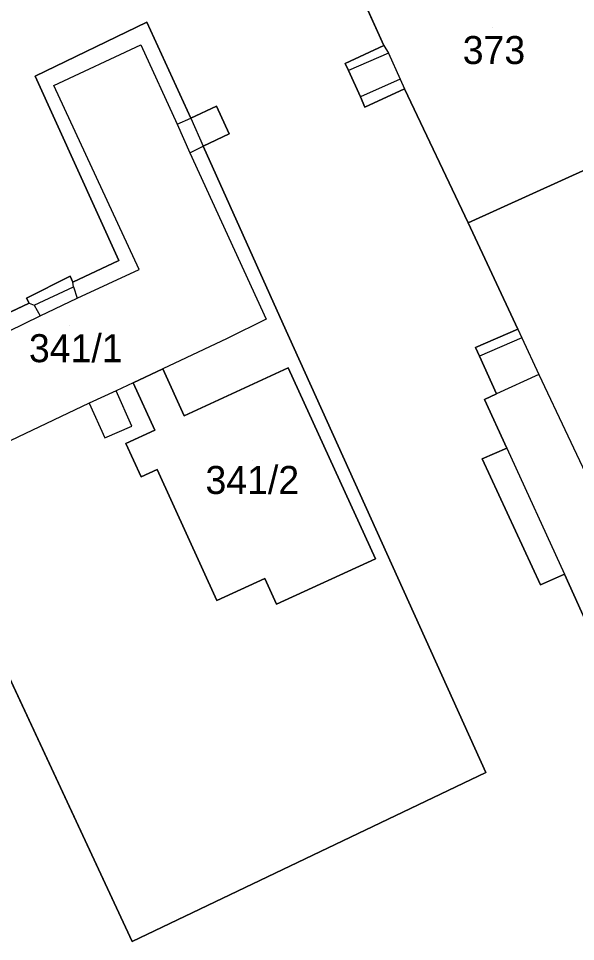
# Model space of a CAD drawing. Extents: x -264070 to -262271, y -1238894 to -1238141.
# Drawn here: x -263683.6 to -263643.8, y -1238716 to -1238650.1 of the extents above; entities that cross this region are included whole.
import ezdxf

# ---------------------------------------------------------------- set-up
doc = ezdxf.new("R2010")
doc.units = 0
for name, color, linetype in [('body_kn', 7, 'Continuous'), ('kladpar_druhypozemkov', 7, 'Continuous'), ('kladpar_hranice', 7, 'Continuous'), ('kladpar_parcelnecisla', 7, 'Continuous'), ('kladpar_plochy', 7, 'Continuous'), ('zappar_hrandruhpozemk', 7, 'Continuous')]:
    doc.layers.add(name, color=color, linetype=linetype)

msp = doc.modelspace()

# ---------------------------------------------------------------- linework, layer by layer
at = {"layer": 'body_kn'}
for p, q in [((-263674.4, -1238650.35), (-263674.4, -1238650.35)), ((-263674.84, -1238651.96), (-263674.84, -1238651.96)), ((-263657.46, -1238652.01), (-263657.46, -1238652.01)), ((-263657.46, -1238652.01), (-263657.46, -1238652.01)), ((-263657.14, -1238652.56), (-263657.14, -1238652.56)), ((-263660.23, -1238653.3), (-263660.23, -1238653.3)), ((-263682.37, -1238654.2), (-263682.37, -1238654.2)), ((-263659.99, -1238653.81), (-263659.99, -1238653.81)), ((-263681.04, -1238654.87), (-263681.04, -1238654.87)), ((-263656.29, -1238654.41), (-263656.29, -1238654.41)), ((-263655.98, -1238655.11), (-263655.98, -1238655.11)), ((-263659.13, -1238655.68), (-263659.13, -1238655.68)), ((-263669.43, -1238656.35), (-263669.43, -1238656.35)), ((-263658.83, -1238656.42), (-263658.83, -1238656.42)), ((-263671.26, -1238657.2), (-263671.26, -1238657.2)), ((-263671.26, -1238657.2), (-263671.26, -1238657.2)), ((-263672.23, -1238657.63), (-263672.23, -1238657.63)), ((-263672.23, -1238657.63), (-263672.23, -1238657.63)), ((-263668.52, -1238658.33), (-263668.52, -1238658.33)), ((-263670.37, -1238659.2), (-263670.37, -1238659.2)), ((-263671.32, -1238659.67), (-263671.32, -1238659.67)), ((-263651.44, -1238664.69), (-263651.44, -1238664.69)), ((-263676.39, -1238667.38), (-263676.39, -1238667.38)), ((-263676.39, -1238667.38), (-263676.39, -1238667.38)), ((-263674.95, -1238668), (-263674.95, -1238668)), ((-263679.88, -1238668.48), (-263679.88, -1238668.48)), ((-263679.68, -1238668.92), (-263679.68, -1238668.92)), ((-263679.64, -1238669.26), (-263679.64, -1238669.26)), ((-263682.99, -1238670.07), (-263682.99, -1238670.07)), ((-263682.81, -1238670.42), (-263682.81, -1238670.42)), ((-263682.81, -1238670.42), (-263682.81, -1238670.42)), ((-263682.45, -1238670.56), (-263682.45, -1238670.56)), ((-263679.38, -1238670.07), (-263679.38, -1238670.07)), ((-263679.38, -1238670.07), (-263679.38, -1238670.07)), ((-263682.03, -1238671.32), (-263682.03, -1238671.32)), ((-263682.03, -1238671.32), (-263682.03, -1238671.32)), ((-263665.88, -1238671.56), (-263665.88, -1238671.56)), ((-263664.65, -1238671.91), (-263664.65, -1238671.91)), ((-263647.9, -1238672.26), (-263647.9, -1238672.26)), ((-263647.9, -1238672.26), (-263647.9, -1238672.26)), ((-263668.67, -1238672.94), (-263668.67, -1238672.94)), ((-263647.61, -1238672.88), (-263647.61, -1238672.88)), ((-263647.61, -1238672.88), (-263647.61, -1238672.88)), ((-263650.91, -1238673.58), (-263650.91, -1238673.58)), ((-263650.64, -1238674.19), (-263650.64, -1238674.19)), ((-263673.26, -1238675.1), (-263673.26, -1238675.1)), ((-263664.29, -1238675.04), (-263664.29, -1238675.04)), ((-263646.39, -1238675.51), (-263646.39, -1238675.51)), ((-263675.38, -1238676.1), (-263675.38, -1238676.1)), ((-263675.38, -1238676.1), (-263675.38, -1238676.1)), ((-263676.6, -1238676.68), (-263676.6, -1238676.68)), ((-263676.6, -1238676.68), (-263676.6, -1238676.68)), ((-263650.28, -1238677.29), (-263650.28, -1238677.29)), ((-263649.42, -1238676.88), (-263649.42, -1238676.88)), ((-263678.53, -1238677.55), (-263678.53, -1238677.55)), ((-263678.53, -1238677.55), (-263678.53, -1238677.55)), ((-263671.73, -1238678.45), (-263671.73, -1238678.45)), ((-263675.48, -1238679.21), (-263675.48, -1238679.21)), ((-263673.83, -1238679.49), (-263673.83, -1238679.49)), ((-263677.4, -1238680.02), (-263677.4, -1238680.02)), ((-263675.89, -1238680.44), (-263675.89, -1238680.44)), ((-263648.68, -1238680.76), (-263648.68, -1238680.76)), ((-263648.68, -1238680.76), (-263648.68, -1238680.76)), ((-263650.44, -1238681.54), (-263650.44, -1238681.54)), ((-263673.66, -1238682.3), (-263673.66, -1238682.3)), ((-263674.8, -1238682.82), (-263674.8, -1238682.82)), ((-263658.06, -1238688.67), (-263658.06, -1238688.67)), ((-263644.56, -1238689.76), (-263644.56, -1238689.76)), ((-263665.96, -1238690.07), (-263665.96, -1238690.07)), ((-263646.28, -1238690.54), (-263646.28, -1238690.54)), ((-263669.39, -1238691.64), (-263669.39, -1238691.64)), ((-263665.13, -1238691.9), (-263665.13, -1238691.9)), ((-263650.18, -1238703.94), (-263650.18, -1238703.94)), ((-263675.44, -1238716), (-263675.44, -1238716))]:
    msp.add_line(p, q, dxfattribs=at)
at = {"layer": 'kladpar_druhypozemkov'}
for p, q in [((-263649.69, -1238650.76), (-263649.69, -1238650.76)), ((-263679.91, -1238672.04), (-263679.91, -1238672.04)), ((-263666.85, -1238681.67), (-263666.85, -1238681.67))]:
    msp.add_line(p, q, dxfattribs=at)
at = {"layer": 'kladpar_hranice'}
for points in [[(-263651.17, -1238642.4), (-263650.53, -1238642.07), (-263650.83, -1238641.47), (-263646.66, -1238639.54), (-263643.26, -1238646.6), (-263642.48, -1238646.25), (-263642.07, -1238647.11), (-263641.16, -1238649.06), (-263640.75, -1238649.95), (-263641.47, -1238650.22), (-263637.64, -1238658.42), (-263638.11, -1238658.63), (-263651.44, -1238664.69), (-263655.98, -1238655.11), (-263658.83, -1238656.42), (-263659.13, -1238655.68), (-263659.99, -1238653.81), (-263660.23, -1238653.3), (-263657.46, -1238652.01), (-263659.99, -1238646.42), (-263651.17, -1238642.4)], [(-263659.99, -1238646.42), (-263657.46, -1238652.01), (-263660.23, -1238653.3), (-263659.99, -1238653.81), (-263659.13, -1238655.68), (-263658.83, -1238656.42), (-263655.98, -1238655.11), (-263651.44, -1238664.69), (-263647.9, -1238672.26), (-263650.91, -1238673.58), (-263650.64, -1238674.19), (-263649.42, -1238676.88), (-263650.28, -1238677.29), (-263648.68, -1238680.76), (-263650.44, -1238681.54), (-263646.28, -1238690.54), (-263644.56, -1238689.76), (-263642.67, -1238693.94)], [(-263650.18, -1238703.94), (-263664.65, -1238671.91), (-263670.37, -1238659.2), (-263668.52, -1238658.33), (-263669.43, -1238656.35), (-263671.26, -1238657.2), (-263674.4, -1238650.35), (-263682.37, -1238654.2), (-263676.39, -1238667.38), (-263679.68, -1238668.92), (-263679.88, -1238668.48), (-263682.99, -1238670.07), (-263682.81, -1238670.42), (-263686.17, -1238671.99)], [(-263676.39, -1238667.38), (-263682.37, -1238654.2), (-263674.4, -1238650.35), (-263671.26, -1238657.2), (-263669.43, -1238656.35), (-263668.52, -1238658.33), (-263670.37, -1238659.2), (-263664.65, -1238671.91), (-263650.18, -1238703.94)], [(-263650.18, -1238703.94), (-263675.44, -1238716), (-263690.34, -1238684.08), (-263696.9, -1238670.15), (-263698.23, -1238670.78), (-263699.14, -1238668.94), (-263697.73, -1238668.28), (-263698.82, -1238665.91), (-263700.2, -1238666.52), (-263701.03, -1238664.76), (-263699.69, -1238664.12), (-263700.34, -1238662.68), (-263692.32, -1238658.86), (-263686.17, -1238671.99), (-263682.81, -1238670.42), (-263682.99, -1238670.07), (-263679.88, -1238668.48), (-263679.68, -1238668.92), (-263676.39, -1238667.38)], [(-263642.67, -1238693.94), (-263644.56, -1238689.76), (-263646.28, -1238690.54), (-263650.44, -1238681.54), (-263648.68, -1238680.76), (-263650.28, -1238677.29), (-263649.42, -1238676.88), (-263650.64, -1238674.19), (-263650.91, -1238673.58), (-263647.9, -1238672.26), (-263651.44, -1238664.69), (-263638.11, -1238658.63)], [(-263675.38, -1238676.1), (-263673.26, -1238675.1), (-263671.73, -1238678.45), (-263664.29, -1238675.04), (-263658.06, -1238688.67), (-263665.13, -1238691.9), (-263665.96, -1238690.07), (-263669.39, -1238691.64), (-263673.66, -1238682.3), (-263674.8, -1238682.82), (-263675.89, -1238680.44), (-263673.83, -1238679.49), (-263675.38, -1238676.1)], [(-263658.06, -1238688.67), (-263664.29, -1238675.04), (-263671.73, -1238678.45), (-263673.26, -1238675.1), (-263675.38, -1238676.1), (-263673.83, -1238679.49), (-263675.89, -1238680.44), (-263674.8, -1238682.82), (-263673.66, -1238682.3), (-263669.39, -1238691.64), (-263665.96, -1238690.07), (-263665.13, -1238691.9), (-263658.06, -1238688.67)], [(-263690.34, -1238684.08), (-263675.44, -1238716), (-263650.18, -1238703.94)]]:
    msp.add_lwpolyline(points, dxfattribs=at)
at = {"layer": 'kladpar_plochy'}
for p, q in [((-263659.99, -1238646.42), (-263657.46, -1238652.01)), ((-263674.4, -1238650.35), (-263682.37, -1238654.2)), ((-263682.37, -1238654.2), (-263674.4, -1238650.35)), ((-263671.26, -1238657.2), (-263674.4, -1238650.35)), ((-263674.4, -1238650.35), (-263671.26, -1238657.2)), ((-263657.46, -1238652.01), (-263660.23, -1238653.3)), ((-263660.23, -1238653.3), (-263659.99, -1238653.81)), ((-263682.37, -1238654.2), (-263676.39, -1238667.38)), ((-263676.39, -1238667.38), (-263682.37, -1238654.2)), ((-263659.99, -1238653.81), (-263659.13, -1238655.68)), ((-263658.83, -1238656.42), (-263655.98, -1238655.11)), ((-263655.98, -1238655.11), (-263651.44, -1238664.69)), ((-263659.13, -1238655.68), (-263658.83, -1238656.42)), ((-263669.43, -1238656.35), (-263671.26, -1238657.2)), ((-263671.26, -1238657.2), (-263669.43, -1238656.35)), ((-263668.52, -1238658.33), (-263669.43, -1238656.35)), ((-263669.43, -1238656.35), (-263668.52, -1238658.33)), ((-263670.37, -1238659.2), (-263668.52, -1238658.33)), ((-263668.52, -1238658.33), (-263670.37, -1238659.2)), ((-263664.65, -1238671.91), (-263670.37, -1238659.2)), ((-263670.37, -1238659.2), (-263664.65, -1238671.91)), ((-263651.44, -1238664.69), (-263647.9, -1238672.26)), ((-263676.39, -1238667.38), (-263679.68, -1238668.92)), ((-263679.68, -1238668.92), (-263676.39, -1238667.38)), ((-263679.88, -1238668.48), (-263682.99, -1238670.07)), ((-263682.99, -1238670.07), (-263679.88, -1238668.48)), ((-263679.68, -1238668.92), (-263679.88, -1238668.48)), ((-263679.88, -1238668.48), (-263679.68, -1238668.92)), ((-263682.81, -1238670.42), (-263686.17, -1238671.99)), ((-263686.17, -1238671.99), (-263682.81, -1238670.42)), ((-263682.99, -1238670.07), (-263682.81, -1238670.42)), ((-263682.81, -1238670.42), (-263682.99, -1238670.07)), ((-263650.18, -1238703.94), (-263664.65, -1238671.91)), ((-263664.65, -1238671.91), (-263650.18, -1238703.94)), ((-263647.9, -1238672.26), (-263650.91, -1238673.58)), ((-263650.91, -1238673.58), (-263650.64, -1238674.19)), ((-263650.64, -1238674.19), (-263649.42, -1238676.88)), ((-263673.26, -1238675.1), (-263675.38, -1238676.1)), ((-263671.73, -1238678.45), (-263673.26, -1238675.1)), ((-263664.29, -1238675.04), (-263671.73, -1238678.45)), ((-263658.06, -1238688.67), (-263664.29, -1238675.04)), ((-263675.38, -1238676.1), (-263673.83, -1238679.49)), ((-263649.42, -1238676.88), (-263650.28, -1238677.29)), ((-263650.28, -1238677.29), (-263648.68, -1238680.76)), ((-263673.83, -1238679.49), (-263675.89, -1238680.44)), ((-263675.89, -1238680.44), (-263674.8, -1238682.82)), ((-263648.68, -1238680.76), (-263650.44, -1238681.54)), ((-263650.44, -1238681.54), (-263646.28, -1238690.54)), ((-263674.8, -1238682.82), (-263673.66, -1238682.3)), ((-263673.66, -1238682.3), (-263669.39, -1238691.64)), ((-263690.34, -1238684.08), (-263675.44, -1238716)), ((-263675.44, -1238716), (-263690.34, -1238684.08)), ((-263665.13, -1238691.9), (-263658.06, -1238688.67)), ((-263646.28, -1238690.54), (-263644.56, -1238689.76)), ((-263644.56, -1238689.76), (-263642.67, -1238693.94)), ((-263669.39, -1238691.64), (-263665.96, -1238690.07)), ((-263665.96, -1238690.07), (-263665.13, -1238691.9)), ((-263675.44, -1238716), (-263650.18, -1238703.94)), ((-263650.18, -1238703.94), (-263675.44, -1238716))]:
    msp.add_line(p, q, dxfattribs=at)
for points in [[(-263651.17, -1238642.4), (-263650.53, -1238642.07), (-263650.83, -1238641.47), (-263646.66, -1238639.54), (-263643.26, -1238646.6), (-263642.48, -1238646.25), (-263642.07, -1238647.11), (-263641.16, -1238649.06), (-263640.75, -1238649.95), (-263641.47, -1238650.22), (-263637.64, -1238658.42), (-263638.11, -1238658.63), (-263651.44, -1238664.69), (-263655.98, -1238655.11), (-263658.83, -1238656.42), (-263659.13, -1238655.68), (-263659.99, -1238653.81), (-263660.23, -1238653.3), (-263657.46, -1238652.01), (-263659.99, -1238646.42)], [(-263675.38, -1238676.1), (-263673.26, -1238675.1), (-263671.73, -1238678.45), (-263664.29, -1238675.04), (-263658.06, -1238688.67), (-263665.13, -1238691.9), (-263665.96, -1238690.07), (-263669.39, -1238691.64), (-263673.66, -1238682.3), (-263674.8, -1238682.82), (-263675.89, -1238680.44), (-263673.83, -1238679.49)]]:
    msp.add_lwpolyline(points, close=True, dxfattribs=at)
msp.add_lwpolyline([(-263642.67, -1238693.94), (-263644.56, -1238689.76), (-263646.28, -1238690.54), (-263650.44, -1238681.54), (-263648.68, -1238680.76), (-263650.28, -1238677.29), (-263649.42, -1238676.88), (-263650.64, -1238674.19), (-263650.91, -1238673.58), (-263647.9, -1238672.26), (-263651.44, -1238664.69), (-263638.11, -1238658.63)], dxfattribs=at)
at = {"layer": 'zappar_hrandruhpozemk'}
for p, q in [((-263657.46, -1238652.01), (-263657.14, -1238652.56)), ((-263657.14, -1238652.56), (-263659.99, -1238653.81)), ((-263657.14, -1238652.56), (-263656.29, -1238654.41)), ((-263656.29, -1238654.41), (-263659.13, -1238655.68)), ((-263656.29, -1238654.41), (-263655.98, -1238655.11)), ((-263671.26, -1238657.2), (-263670.37, -1238659.2)), ((-263672.23, -1238657.63), (-263671.32, -1238659.67)), ((-263671.32, -1238659.67), (-263670.37, -1238659.2)), ((-263682.45, -1238670.56), (-263679.64, -1238669.26)), ((-263679.64, -1238669.26), (-263679.68, -1238668.92)), ((-263679.64, -1238669.26), (-263679.38, -1238670.07)), ((-263682.81, -1238670.42), (-263682.45, -1238670.56)), ((-263682.45, -1238670.56), (-263682.03, -1238671.32)), ((-263682.03, -1238671.32), (-263679.38, -1238670.07)), ((-263647.61, -1238672.88), (-263650.64, -1238674.19)), ((-263646.39, -1238675.51), (-263649.42, -1238676.88)), ((-263646.39, -1238675.51), (-263649.42, -1238676.88)), ((-263646.39, -1238675.51), (-263649.42, -1238676.88)), ((-263646.39, -1238675.51), (-263641.64, -1238685.59)), ((-263648.68, -1238680.76), (-263644.56, -1238689.76))]:
    msp.add_line(p, q, dxfattribs=at)
for points in [[(-263679.38, -1238670.07), (-263674.95, -1238668), (-263681.04, -1238654.87), (-263674.84, -1238651.96), (-263672.23, -1238657.63), (-263671.26, -1238657.2)], [(-263671.32, -1238659.67), (-263665.88, -1238671.56), (-263668.67, -1238672.94), (-263673.26, -1238675.1), (-263675.38, -1238676.1), (-263676.6, -1238676.68)], [(-263698.91, -1238663.34), (-263692.77, -1238660.46), (-263686.53, -1238673.5), (-263682.03, -1238671.32)], [(-263647.9, -1238672.26), (-263647.61, -1238672.88), (-263646.39, -1238675.51)], [(-263676.6, -1238676.68), (-263678.53, -1238677.55), (-263686.19, -1238681.2)], [(-263678.53, -1238677.55), (-263677.4, -1238680.02), (-263675.48, -1238679.21), (-263676.6, -1238676.68)]]:
    msp.add_lwpolyline(points, dxfattribs=at)

# ---------------------------------------------------------------- texts
at = {"layer": 'kladpar_parcelnecisla'}
for s, p in [('373', (-263651.827, -1238653.34)), ('341/1', (-263682.823, -1238674.63)), ('341/2', (-263670.209, -1238684.04))]:
    msp.add_text(s, height=2, dxfattribs=at).set_placement(p)

doc.saveas('drawing.dxf')
